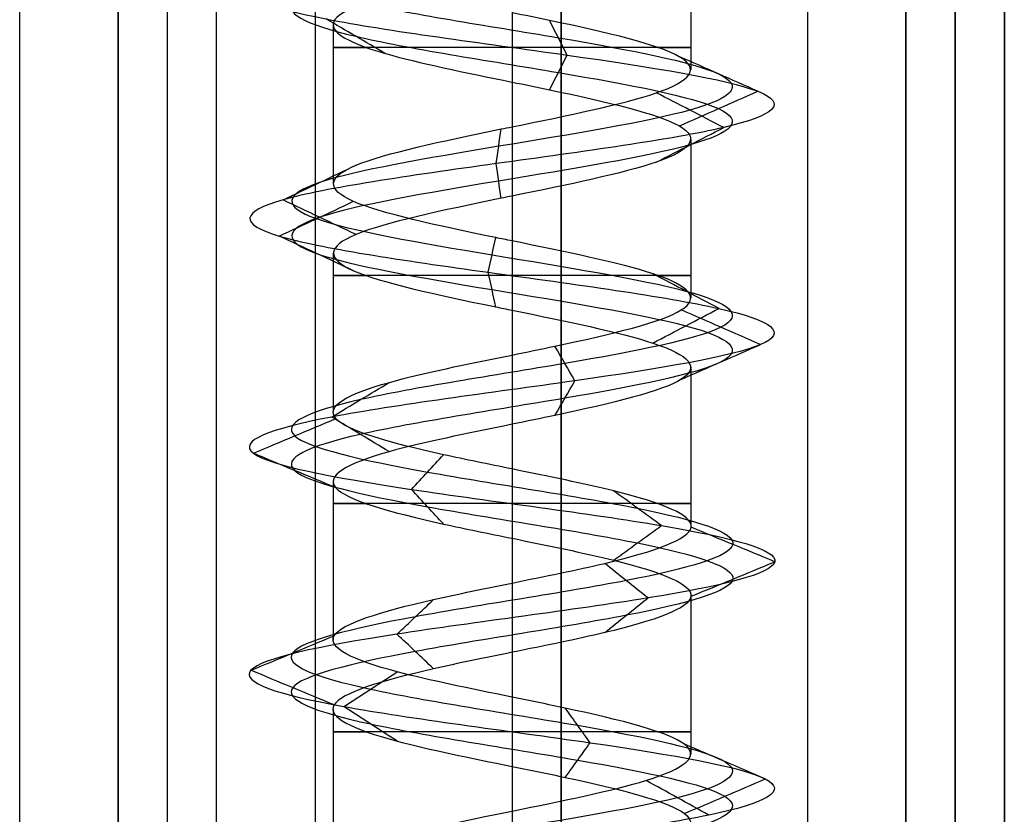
# Model space of a CAD drawing. Header units: millimetres. Extents: x -429 to 422, y -262 to 259.
# Tile 1038 of 1056: x 412 to 422, y 163 to 171. Entities that reach past the tile are written whole.
import ezdxf

# ---------------------------------------------------------------- set-up
doc = ezdxf.new("R2010")
doc.units = ezdxf.units.MM
doc.layers.add('Default', color=7, linetype='Continuous', true_color=0x000000)

msp = doc.modelspace()

# ---------------------------------------------------------------- linework, layer by layer
at = {"layer": 'Default'}
for p, q in [((412.873, 195.065, 823.822), (412.873, -253.935, 823.822)), ((413.373, -253.935, 876.322), (413.373, 195.065, 876.322)), ((416.873, 195.065, 771.822), (416.873, -253.935, 771.822)), ((417.373, -253.935, 876.822), (417.373, 195.065, 876.822)), ((421.373, 194.565, 877.322), (421.373, -253.935, 877.322)), ((421.373, -253.935, 772.322), (421.373, 194.565, 772.322)), ((421.373, 194.565, 876.322), (421.373, -253.935, 876.322)), ((421.373, -253.935, 885.322), (421.373, 194.065, 885.322)), ((421.873, 194.065, 881.322), (421.873, -253.935, 881.322)), ((421.873, 194.065, 824.322), (421.873, -253.935, 824.322))]:
    msp.add_line(p, q, dxfattribs=at)
at = {"layer": 'Default', "color": 9, "true_color": 0xbebcba}
for p, q in [((418.688, 172.203, 845.822), (418.688, 170.589, 845.822)), ((416.873, 171.624, 844.01), (416.873, 170.01, 844.002)), ((415.057, 171.046, 845.822), (415.057, 169.43, 845.822)), ((418.688, 169.886, 845.822), (418.688, 168.27, 845.822)), ((416.873, 169.306, 844.002), (416.873, 167.691, 844.007)), ((415.057, 168.726, 845.822), (415.057, 167.113, 845.822)), ((418.688, 167.566, 845.822), (418.688, 165.953, 845.822)), ((416.873, 166.987, 844.007), (416.873, 165.374, 844.011)), ((415.057, 166.407, 845.822), (415.057, 164.794, 845.822)), ((418.688, 165.248, 845.822), (418.688, 163.635, 845.822)), ((416.873, 164.67, 844.011), (416.873, 163.056, 844.006)), ((415.057, 164.091, 845.822), (415.057, 162.476, 845.822))]:
    msp.add_line(p, q, dxfattribs=at)
at = {"layer": 'Default', "color": 9, "true_color": 0xbebcba, "extrusion": (0, 1, 0)}
for centre, start, end in [((-416.873, 845.822, 170.817), 270, 35.4933), ((-416.873, 845.822, 170.817), 144.7115, 270), ((-416.873, 845.822, 168.499), 270, 35.342), ((-416.873, 845.822, 168.499), 144.5221, 270), ((-416.873, 845.822, 166.181), 270, 35.2239), ((-416.873, 845.822, 166.181), 144.5746, 270), ((-416.873, 845.822, 163.863), 270, 35.4527), ((-416.873, 845.822, 163.863), 144.6481, 270)]:
    msp.add_arc(centre, 1.816, start, end, dxfattribs=at)
at = {"layer": 'Default', "color": 9, "true_color": 0xbebcba}
for points, degree in [([(416.873, 199.97, 843.583), (416.128, 199.848, 843.583), (414.653, 199.603, 844.383), (414.458, 199.235, 846.91), (416.475, 198.867, 848.438), (418.853, 198.499, 847.577), (419.422, 198.132, 845.111), (417.66, 197.764, 843.296), (415.178, 197.396, 843.789), (414.245, 197.028, 846.141), (415.714, 196.66, 848.202), (418.242, 196.293, 848.087), (419.518, 195.925, 845.902), (418.376, 195.557, 843.644), (415.86, 195.189, 843.377), (414.269, 194.821, 845.345), (415.059, 194.454, 847.749), (417.506, 194.086, 848.392), (419.374, 193.718, 846.686), (418.956, 193.35, 844.19), (416.633, 192.983, 843.187), (414.529, 192.615, 844.592), (414.567, 192.247, 847.122), (416.713, 191.879, 848.464), (419.004, 191.511, 847.391), (419.347, 191.144, 844.884), (417.428, 190.776, 843.235), (415.001, 190.408, 843.951), (414.285, 190.04, 846.378), (415.934, 189.673, 848.297), (418.441, 189.305, 847.954), (419.514, 188.937, 845.662), (418.173, 188.569, 843.517), (415.643, 188.201, 843.479), (414.237, 187.834, 845.583), (415.24, 187.466, 847.906), (417.736, 187.098, 848.324), (419.442, 186.73, 846.456), (418.8, 186.362, 844.008), (416.396, 185.995, 843.219), (414.428, 185.627, 844.809), (414.695, 185.259, 847.326), (416.953, 184.891, 848.468), (419.137, 184.524, 847.191), (419.252, 184.156, 844.664), (417.192, 183.788, 843.195), (414.84, 183.42, 844.128), (414.346, 183.052, 846.61), (416.162, 182.685, 848.372), (418.628, 182.317, 847.803), (419.489, 181.949, 845.424), (417.959, 181.581, 843.409), (415.436, 181.213, 843.6), (414.226, 180.846, 845.822), (415.436, 180.478, 848.045), (417.959, 180.11, 848.236), (419.489, 179.742, 846.22), (418.628, 179.375, 843.841), (416.162, 179.007, 843.273), (414.346, 178.639, 845.035), (414.84, 178.271, 847.517), (417.192, 177.903, 848.449), (419.252, 177.536, 846.981), (419.137, 177.168, 844.453), (416.953, 176.8, 843.177), (414.695, 176.432, 844.319), (414.428, 176.064, 846.835), (416.396, 175.697, 848.425), (418.8, 175.329, 847.636), (419.442, 174.961, 845.189), (417.736, 174.593, 843.32), (415.24, 174.226, 843.739), (414.237, 173.858, 846.062), (415.643, 173.49, 848.166), (418.173, 173.122, 848.127), (419.514, 172.754, 845.982), (418.441, 172.387, 843.691), (415.934, 172.019, 843.348), (414.285, 171.651, 845.267), (415.001, 171.283, 847.694), (417.428, 170.916, 848.41), (419.347, 170.548, 846.761), (419.004, 170.18, 844.254), (416.713, 169.812, 843.181), (414.567, 169.444, 844.522), (414.529, 169.077, 847.052), (416.633, 168.709, 848.458), (418.956, 168.341, 847.454), (419.374, 167.973, 844.959), (417.506, 167.605, 843.253), (415.059, 167.238, 843.895), (414.269, 166.87, 846.299), (415.86, 166.502, 848.267), (418.376, 166.134, 848), (419.518, 165.767, 845.742), (418.242, 165.399, 843.557), (415.714, 165.031, 843.443), (414.245, 164.663, 845.503), (415.178, 164.295, 847.855), (417.66, 163.928, 848.349), (419.422, 163.56, 846.533), (418.853, 163.192, 844.067), (416.475, 162.824, 843.206), (414.458, 162.456, 844.735), (414.653, 162.089, 847.262), (416.128, 161.843, 848.062), (416.873, 161.721, 848.062)], 3), ([(416.873, 199.794, 843.156), (415.987, 199.671, 843.156), (414.23, 199.426, 844.109), (413.998, 199.058, 847.116), (416.399, 198.691, 848.936), (419.23, 198.323, 847.912), (419.907, 197.955, 844.976), (417.81, 197.587, 842.815), (414.856, 197.219, 843.402), (413.745, 196.852, 846.202), (415.494, 196.484, 848.655), (418.502, 196.116, 848.518), (420.021, 195.748, 845.917), (418.662, 195.381, 843.23), (415.667, 195.013, 842.912), (413.774, 194.645, 845.254), (414.713, 194.277, 848.116), (417.626, 193.909, 848.881), (419.85, 193.542, 846.85), (419.352, 193.174, 843.879), (416.588, 192.806, 842.685), (414.083, 192.438, 844.358), (414.129, 192.07, 847.37), (416.682, 191.703, 848.967), (419.41, 191.335, 847.689), (419.818, 190.967, 844.705), (417.534, 190.599, 842.742), (414.645, 190.232, 843.595), (413.793, 189.864, 846.483), (415.756, 189.496, 848.768), (418.74, 189.128, 848.36), (420.017, 188.76, 845.632), (418.42, 188.393, 843.078), (415.409, 188.025, 843.033), (413.735, 187.657, 845.537), (414.93, 187.289, 848.302), (417.9, 186.921, 848.8), (419.931, 186.554, 846.576), (419.166, 186.186, 843.663), (416.305, 185.818, 842.724), (413.962, 185.45, 844.617), (414.28, 185.083, 847.612), (416.968, 184.715, 848.971), (419.568, 184.347, 847.452), (419.705, 183.979, 844.443), (417.252, 183.611, 842.695), (414.453, 183.244, 843.805), (413.865, 182.876, 846.759), (416.027, 182.508, 848.857), (418.962, 182.14, 848.18), (419.987, 181.772, 845.348), (418.165, 181.405, 842.95), (415.162, 181.037, 843.177), (413.722, 180.669, 845.822), (415.162, 180.301, 848.468), (418.165, 179.934, 848.695), (419.987, 179.566, 846.296), (418.962, 179.198, 843.464), (416.027, 178.83, 842.788), (413.865, 178.462, 844.885), (414.453, 178.095, 847.839), (417.252, 177.727, 848.949), (419.705, 177.359, 847.201), (419.568, 176.991, 844.193), (416.968, 176.624, 842.673), (414.28, 176.256, 844.033), (413.962, 175.888, 847.028), (416.305, 175.52, 848.921), (419.166, 175.152, 847.981), (419.931, 174.785, 845.068), (417.9, 174.417, 842.844), (414.93, 174.049, 843.342), (413.735, 173.681, 846.107), (415.409, 173.313, 848.612), (418.42, 172.946, 848.566), (420.017, 172.578, 846.012), (418.74, 172.21, 843.285), (415.756, 171.842, 842.877), (413.793, 171.475, 845.161), (414.645, 171.107, 848.05), (417.534, 170.739, 848.902), (419.818, 170.371, 846.939), (419.41, 170.003, 843.955), (416.682, 169.636, 842.678), (414.129, 169.268, 844.275), (414.083, 168.9, 847.286), (416.588, 168.532, 848.959), (419.352, 168.164, 847.765), (419.85, 167.797, 844.795), (417.626, 167.429, 842.764), (414.713, 167.061, 843.528), (413.774, 166.693, 846.39), (415.667, 166.326, 848.733), (418.662, 165.958, 848.415), (420.021, 165.59, 845.727), (418.502, 165.222, 843.126), (415.494, 164.854, 842.99), (413.745, 164.487, 845.442), (414.856, 164.119, 848.242), (417.81, 163.751, 848.83), (419.907, 163.383, 846.668), (419.23, 163.015, 843.733), (416.399, 162.648, 842.709), (413.998, 162.28, 844.528), (414.23, 161.912, 847.535), (415.987, 161.667, 848.488), (416.873, 161.544, 848.488)], 3), ([(416.873, 199.617, 843.583), (416.128, 199.495, 843.583), (414.653, 199.25, 844.383), (414.458, 198.882, 846.909), (416.475, 198.514, 848.438), (418.853, 198.146, 847.577), (419.422, 197.778, 845.111), (417.66, 197.411, 843.296), (415.178, 197.043, 843.789), (414.245, 196.675, 846.141), (415.714, 196.307, 848.202), (418.242, 195.94, 848.087), (419.518, 195.572, 845.902), (418.376, 195.204, 843.644), (415.86, 194.836, 843.377), (414.269, 194.468, 845.345), (415.059, 194.101, 847.749), (417.506, 193.733, 848.392), (419.374, 193.365, 846.686), (418.956, 192.997, 844.19), (416.633, 192.629, 843.187), (414.529, 192.262, 844.592), (414.567, 191.894, 847.122), (416.713, 191.526, 848.464), (419.004, 191.158, 847.391), (419.347, 190.791, 844.884), (417.428, 190.423, 843.235), (415.001, 190.055, 843.951), (414.285, 189.687, 846.378), (415.934, 189.319, 848.297), (418.441, 188.952, 847.954), (419.514, 188.584, 845.662), (418.173, 188.216, 843.517), (415.643, 187.848, 843.479), (414.237, 187.48, 845.583), (415.24, 187.113, 847.905), (417.736, 186.745, 848.324), (419.442, 186.377, 846.456), (418.8, 186.009, 844.008), (416.396, 185.642, 843.219), (414.428, 185.274, 844.809), (414.695, 184.906, 847.326), (416.953, 184.538, 848.468), (419.137, 184.17, 847.191), (419.252, 183.803, 844.664), (417.192, 183.435, 843.195), (414.84, 183.067, 844.128), (414.346, 182.699, 846.61), (416.162, 182.331, 848.372), (418.628, 181.964, 847.803), (419.489, 181.596, 845.424), (417.959, 181.228, 843.409), (415.436, 180.86, 843.6), (414.226, 180.493, 845.822), (415.436, 180.125, 848.045), (417.959, 179.757, 848.236), (419.489, 179.389, 846.22), (418.628, 179.021, 843.841), (416.162, 178.654, 843.273), (414.346, 178.286, 845.035), (414.84, 177.918, 847.517), (417.192, 177.55, 848.449), (419.252, 177.183, 846.981), (419.137, 176.815, 844.453), (416.953, 176.447, 843.177), (414.695, 176.079, 844.319), (414.428, 175.711, 846.835), (416.396, 175.344, 848.425), (418.8, 174.976, 847.636), (419.442, 174.608, 845.189), (417.736, 174.24, 843.32), (415.24, 173.872, 843.739), (414.237, 173.505, 846.062), (415.643, 173.137, 848.166), (418.173, 172.769, 848.127), (419.514, 172.401, 845.982), (418.441, 172.034, 843.691), (415.934, 171.666, 843.348), (414.285, 171.298, 845.267), (415.001, 170.93, 847.694), (417.428, 170.562, 848.41), (419.347, 170.195, 846.761), (419.004, 169.827, 844.254), (416.713, 169.459, 843.181), (414.567, 169.091, 844.522), (414.529, 168.723, 847.052), (416.633, 168.356, 848.458), (418.956, 167.988, 847.454), (419.374, 167.62, 844.959), (417.506, 167.252, 843.253), (415.059, 166.885, 843.895), (414.269, 166.517, 846.299), (415.86, 166.149, 848.267), (418.376, 165.781, 848), (419.518, 165.413, 845.742), (418.242, 165.046, 843.557), (415.714, 164.678, 843.443), (414.245, 164.31, 845.503), (415.178, 163.942, 847.855), (417.66, 163.574, 848.349), (419.422, 163.207, 846.533), (418.853, 162.839, 844.067), (416.475, 162.471, 843.206), (414.458, 162.103, 844.735), (414.653, 161.736, 847.262), (416.128, 161.49, 848.062), (416.873, 161.368, 848.062)], 3), ([(415.587, 170.755, 847.108), (415.386, 170.872, 847.309), (415.185, 170.989, 847.51), (414.984, 171.107, 847.71)], 3), ([(417.433, 170.739, 848.433), (417.373, 170.856, 848.155), (417.314, 170.974, 847.878), (417.254, 171.091, 847.6)], 3), ([(417.254, 170.387, 847.6), (417.314, 170.504, 847.878), (417.373, 170.622, 848.155), (417.433, 170.739, 848.433)], 3), ([(419.369, 170.371, 846.769), (419.104, 170.489, 846.668), (418.838, 170.606, 846.568), (418.573, 170.723, 846.467)], 3), ([(416.873, 170.465, 847.638), (416.873, 169.658, 847.638), (416.873, 168.851, 847.638)], 2), ([(419.023, 170.003, 844.24), (418.795, 170.121, 844.408), (418.566, 170.238, 844.576), (418.337, 170.356, 844.745)], 3), ([(418.573, 170.019, 846.467), (418.838, 170.136, 846.568), (419.104, 170.254, 846.668), (419.369, 170.371, 846.769)], 3), ([(418.337, 169.651, 844.745), (418.566, 169.768, 844.576), (418.795, 169.886, 844.408), (419.023, 170.003, 844.24)], 3), ([(416.711, 169.636, 843.157), (416.729, 169.753, 843.44), (416.746, 169.871, 843.724), (416.763, 169.988, 844.008)], 3), ([(414.547, 169.268, 844.51), (414.794, 169.385, 844.65), (415.042, 169.503, 844.79), (415.29, 169.621, 844.929)], 3), ([(416.763, 169.283, 844.008), (416.746, 169.401, 843.724), (416.729, 169.518, 843.441), (416.711, 169.636, 843.157)], 3), ([(414.508, 168.9, 847.063), (414.76, 169.018, 846.931), (415.012, 169.135, 846.799), (415.264, 169.253, 846.667)], 3), ([(415.29, 168.915, 844.929), (415.042, 169.033, 844.79), (414.794, 169.15, 844.65), (414.547, 169.268, 844.51)], 3), ([(415.264, 168.547, 846.667), (415.012, 168.665, 846.799), (414.76, 168.782, 846.931), (414.508, 168.9, 847.063)], 3), ([(416.631, 168.532, 848.482), (416.657, 168.65, 848.198), (416.682, 168.768, 847.915), (416.708, 168.885, 847.632)], 3), ([(416.708, 168.179, 847.632), (416.682, 168.297, 847.915), (416.657, 168.415, 848.198), (416.631, 168.532, 848.482)], 3), ([(418.975, 168.164, 847.469), (418.751, 168.282, 847.294), (418.527, 168.4, 847.118), (418.303, 168.517, 846.943)], 3), ([(416.873, 168.147, 847.638), (416.873, 167.34, 847.638), (416.873, 166.533, 847.638)], 2), ([(418.303, 167.812, 846.943), (418.527, 167.929, 847.118), (418.751, 168.047, 847.294), (418.975, 168.164, 847.469)], 3), ([(419.397, 167.797, 844.951), (419.129, 167.914, 845.044), (418.86, 168.031, 845.136), (418.592, 168.149, 845.229)], 3), ([(417.512, 167.429, 843.23), (417.444, 167.546, 843.505), (417.376, 167.664, 843.781), (417.308, 167.781, 844.056)], 3), ([(418.591, 167.444, 845.229), (418.86, 167.562, 845.137), (419.128, 167.679, 845.044), (419.397, 167.797, 844.951)], 3), ([(415.042, 167.061, 843.878), (415.237, 167.179, 844.085), (415.432, 167.296, 844.292), (415.626, 167.413, 844.498)], 3), ([(417.308, 167.077, 844.057), (417.376, 167.194, 843.781), (417.444, 167.311, 843.505), (417.512, 167.429, 843.23)], 3), ([(414.246, 166.693, 846.304), (414.525, 166.811, 846.252), (414.805, 166.928, 846.201), (415.084, 167.046, 846.15)], 3), ([(415.626, 166.709, 844.498), (415.431, 166.826, 844.291), (415.237, 166.944, 844.085), (415.042, 167.061, 843.878)], 3), ([(415.083, 166.342, 846.15), (414.804, 166.459, 846.201), (414.525, 166.576, 846.252), (414.246, 166.693, 846.304)], 3), ([(415.851, 166.326, 848.289), (415.959, 166.443, 848.027), (416.068, 166.56, 847.766), (416.176, 166.677, 847.504)], 3), ([(416.176, 165.974, 847.504), (416.068, 166.091, 847.766), (415.959, 166.208, 848.028), (415.851, 166.326, 848.289)], 3), ([(418.389, 165.958, 848.02), (418.229, 166.075, 847.787), (418.068, 166.192, 847.554), (417.907, 166.309, 847.321)], 3), ([(417.907, 165.607, 847.321), (418.068, 165.724, 847.554), (418.229, 165.841, 847.787), (418.389, 165.958, 848.02)], 3), ([(419.542, 165.59, 845.742), (419.259, 165.707, 845.75), (418.976, 165.824, 845.759), (418.692, 165.941, 845.767)], 3), ([(416.873, 165.829, 847.638), (416.873, 165.022, 847.638), (416.873, 164.215, 847.638)], 2), ([(418.254, 165.222, 843.537), (418.107, 165.339, 843.779), (417.961, 165.456, 844.022), (417.814, 165.574, 844.264)], 3), ([(418.692, 165.239, 845.767), (418.976, 165.356, 845.759), (419.259, 165.473, 845.75), (419.542, 165.59, 845.742)], 3), ([(415.704, 164.854, 843.421), (415.828, 164.972, 843.676), (415.952, 165.089, 843.931), (416.076, 165.206, 844.186)], 3), ([(417.814, 164.871, 844.264), (417.961, 164.988, 844.022), (418.107, 165.105, 843.779), (418.254, 165.222, 843.537)], 3), ([(414.222, 164.487, 845.5), (414.503, 164.604, 845.534), (414.784, 164.721, 845.569), (415.066, 164.838, 845.603)], 3), ([(416.076, 164.503, 844.186), (415.952, 164.62, 843.931), (415.828, 164.737, 843.676), (415.704, 164.854, 843.421)], 3), ([(415.066, 164.135, 845.603), (414.784, 164.252, 845.569), (414.503, 164.369, 845.534), (414.222, 164.487, 845.5)], 3), ([(415.163, 164.119, 847.874), (415.345, 164.236, 847.656), (415.526, 164.353, 847.438), (415.707, 164.47, 847.22)], 3), ([(415.707, 163.767, 847.22), (415.526, 163.884, 847.438), (415.345, 164.002, 847.656), (415.163, 164.119, 847.874)], 3), ([(417.667, 163.751, 848.372), (417.583, 163.868, 848.101), (417.498, 163.985, 847.83), (417.414, 164.103, 847.56)], 3), ([(417.414, 163.399, 847.56), (417.498, 163.517, 847.83), (417.583, 163.634, 848.101), (417.667, 163.751, 848.372)], 3), ([(419.445, 163.383, 846.539), (419.172, 163.501, 846.463), (418.899, 163.618, 846.387), (418.626, 163.735, 846.311)], 3), ([(416.873, 163.51, 847.638), (416.873, 162.703, 847.638), (416.873, 161.896, 847.638)], 2), ([(418.871, 163.015, 844.051), (418.659, 163.133, 844.239), (418.447, 163.25, 844.427), (418.235, 163.367, 844.616)], 3), ([(418.625, 163.032, 846.311), (418.899, 163.149, 846.387), (419.172, 163.266, 846.463), (419.445, 163.383, 846.539)], 3)]:
    msp.add_open_spline(points, degree=degree, dxfattribs=at)
at = {"layer": 'Default'}
for points in [[(411.873, -246.435, 771.822), (411.873, -25.685, 771.822), (411.873, 195.065, 771.822)], [(411.873, -246.435, 780.822), (411.873, -25.685, 780.822), (411.873, 195.065, 780.822)], [(411.873, -246.435, 776.322), (411.873, -25.685, 776.322), (411.873, 195.065, 776.322)], [(412.873, 195.065, 771.822), (412.873, -29.435, 771.822), (412.873, -253.935, 771.822)], [(412.873, -253.935, 875.822), (412.873, -29.435, 875.822), (412.873, 195.065, 875.822)], [(413.873, -253.935, 876.822), (413.873, -29.435, 876.822), (413.873, 195.065, 876.822)], [(414.873, 195.065, 845.822), (414.873, 172.565, 845.822), (414.873, 150.065, 845.822)], [(417.373, 195.065, 848.322), (417.373, 172.565, 848.322), (417.373, 150.065, 848.322)], [(417.373, 195.065, 843.322), (417.373, 172.565, 843.322), (417.373, 150.065, 843.322)], [(419.873, 195.065, 845.822), (419.873, 172.565, 845.822), (419.873, 150.065, 845.822)], [(420.873, 195.065, 876.822), (420.873, -29.435, 876.822), (420.873, -253.935, 876.822)], [(420.873, 195.065, 876.822), (420.873, -29.435, 876.822), (420.873, -253.935, 876.822)], [(420.873, -253.935, 771.822), (420.873, -29.435, 771.822), (420.873, 195.065, 771.822)], [(411.873, 154.531, 771.822), (411.873, 174.531, 771.822), (411.873, 194.531, 771.822)], [(411.873, 154.531, 780.822), (411.873, 174.531, 780.822), (411.873, 194.531, 780.822)], [(411.873, 154.531, 776.322), (411.873, 174.531, 776.322), (411.873, 194.531, 776.322)], [(420.873, 194.065, 885.822), (420.873, -29.935, 885.822), (420.873, -253.935, 885.822)], [(421.873, 194.065, 877.822), (421.873, -29.935, 877.822), (421.873, -253.935, 877.822)], [(421.873, -253.935, 884.822), (421.873, -29.935, 884.822), (421.873, 194.065, 884.822)], [(421.873, 194.065, 772.822), (421.873, -29.935, 772.822), (421.873, -253.935, 772.822)], [(421.873, -253.935, 875.822), (421.873, -29.935, 875.822), (421.873, 194.065, 875.822)], [(411.873, -246.435, 780.822), (411.873, -30.185, 780.822), (411.873, 186.065, 780.822)], [(411.873, -246.435, 873.822), (411.873, -30.185, 873.822), (411.873, 186.065, 873.822)], [(411.873, -246.435, 827.322), (411.873, -30.185, 827.322), (411.873, 186.065, 827.322)]]:
    msp.add_open_spline(points, degree=2, dxfattribs=at)
at = {"layer": 'Default', "color": 9, "true_color": 0xbebcba}
for points, knots in [([(416.873, 171.624, 844.01), (416.652, 171.58, 844.008), (415.828, 171.412, 844.147), (414.775, 171.122, 845.372), (415.314, 170.781, 847.2), (416.398, 170.562, 847.633), (416.873, 170.465, 847.638)], [-8.341619, -8.341619, -8.341619, -8.341619, -7.377266, -4.730251, -2.083235, 0, 0, 0, 0]), ([(416.873, 170.01, 844.002), (417.437, 170.125, 844.005), (418.003, 170.24, 844.289), (418.337, 170.355, 844.743), (418.693, 170.478, 845.227), (418.785, 170.601, 845.905), (418.572, 170.723, 846.466), (418.359, 170.846, 847.028), (417.84, 170.968, 847.474), (417.253, 171.091, 847.6), (417.128, 171.117, 847.627), (417.001, 171.143, 847.639), (416.873, 171.169, 847.638)], [-7.812655, -7.812655, -7.812655, -7.812655, -5.479147, -5.479147, -5.479147, -2.993053, -2.993053, -2.993053, -0.506657, -0.506657, -0.506657, 0, 0, 0, 0]), ([(416.873, 170.465, 847.638), (417.001, 170.439, 847.639), (417.73, 170.29, 847.569), (418.878, 170.019, 846.582), (418.606, 169.659, 844.591), (417.437, 169.421, 844.005), (416.873, 169.306, 844.002)], [-16.733472, -16.733472, -16.733472, -16.733472, -16.170327, -13.515497, -10.860667, -8.36821, -8.36821, -8.36821, -8.36821]), ([(416.873, 168.851, 847.638), (416.818, 168.862, 847.638), (416.763, 168.873, 847.636), (416.709, 168.884, 847.631), (416.111, 169.007, 847.577), (415.542, 169.13, 847.197), (415.263, 169.252, 846.665), (414.983, 169.375, 846.134), (414.993, 169.497, 845.45), (415.288, 169.62, 844.927), (415.583, 169.742, 844.404), (416.163, 169.865, 844.041), (416.762, 169.988, 844.005), (416.799, 169.995, 844.003), (416.836, 170.003, 844.002), (416.873, 170.01, 844.002)], [-15.637844, -15.637844, -15.637844, -15.637844, -15.421283, -15.421283, -15.421283, -12.935291, -12.935291, -12.935291, -10.449867, -10.449867, -10.449867, -7.964668, -7.964668, -7.964668, -7.812655, -7.812655, -7.812655, -7.812655]), ([(416.873, 169.306, 844.002), (416.836, 169.299, 844.002), (416.199, 169.168, 844.019), (415.004, 168.916, 844.766), (414.973, 168.548, 846.817), (416.162, 168.292, 847.612), (416.818, 168.158, 847.638), (416.873, 168.147, 847.638)], [-8.36821, -8.36821, -8.36821, -8.36821, -8.205837, -5.551007, -2.896178, -0.241348, 0, 0, 0, 0]), ([(416.873, 167.691, 844.007), (417.02, 167.721, 844.005), (417.166, 167.751, 844.021), (417.308, 167.781, 844.056), (417.892, 167.904, 844.2), (418.396, 168.026, 844.66), (418.592, 168.149, 845.228), (418.788, 168.271, 845.796), (418.675, 168.394, 846.47), (418.305, 168.517, 846.942), (417.968, 168.628, 847.372), (417.419, 168.739, 847.635), (416.873, 168.851, 847.638)], [-7.818708, -7.818708, -7.818708, -7.818708, -7.213111, -7.213111, -7.213111, -4.728044, -4.728044, -4.728044, -2.243093, -2.243093, -2.243093, 0, 0, 0, 0]), ([(416.873, 168.147, 847.638), (417.419, 168.035, 847.635), (418.572, 167.801, 847.082), (418.901, 167.445, 845.121), (417.769, 167.17, 844.087), (417.02, 167.017, 844.005), (416.873, 166.987, 844.007)], [-16.708333, -16.708333, -16.708333, -16.708333, -14.299639, -11.648583, -8.997526, -8.351683, -8.351683, -8.351683, -8.351683]), ([(416.873, 166.533, 847.638), (416.634, 166.581, 847.639), (416.396, 166.629, 847.595), (416.177, 166.678, 847.505), (415.623, 166.8, 847.275), (415.193, 166.923, 846.743), (415.084, 167.045, 846.151), (414.976, 167.168, 845.56), (415.189, 167.291, 844.91), (415.627, 167.413, 844.498), (415.957, 167.506, 844.187), (416.416, 167.599, 844.011), (416.873, 167.691, 844.007)], [-15.618997, -15.618997, -15.618997, -15.618997, -14.672133, -14.672133, -14.672133, -12.185539, -12.185539, -12.185539, -9.698961, -9.698961, -9.698961, -7.818708, -7.818708, -7.818708, -7.818708]), ([(416.873, 166.987, 844.007), (416.416, 166.894, 844.011), (415.351, 166.679, 844.419), (414.763, 166.341, 846.21), (415.792, 166.048, 847.484), (416.634, 165.877, 847.639), (416.873, 165.829, 847.638)], [-8.351683, -8.351683, -8.351683, -8.351683, -6.346469, -3.695412, -1.044355, 0, 0, 0, 0]), ([(416.873, 165.374, 844.011), (417.203, 165.441, 844.012), (417.533, 165.507, 844.098), (417.814, 165.574, 844.268), (418.328, 165.697, 844.578), (418.673, 165.819, 845.169), (418.691, 165.942, 845.769), (418.709, 166.065, 846.37), (418.4, 166.187, 846.98), (417.906, 166.31, 847.321), (417.607, 166.384, 847.528), (417.239, 166.458, 847.636), (416.873, 166.533, 847.638)], [-7.796549, -7.796549, -7.796549, -7.796549, -6.441264, -6.441264, -6.441264, -3.955263, -3.955263, -3.955263, -1.46928, -1.46928, -1.46928, 0, 0, 0, 0]), ([(416.873, 165.829, 847.638), (417.239, 165.754, 847.636), (418.213, 165.557, 847.35), (419.017, 165.238, 845.76), (418.14, 164.926, 844.256), (417.203, 164.736, 844.012), (416.873, 164.67, 844.011)], [-16.672198, -16.672198, -16.672198, -16.672198, -15.070127, -12.424469, -9.778811, -8.336384, -8.336384, -8.336384, -8.336384]), ([(416.873, 164.215, 847.638), (416.452, 164.3, 847.634), (416.029, 164.386, 847.489), (415.708, 164.471, 847.221), (415.247, 164.594, 846.836), (414.995, 164.716, 846.201), (415.067, 164.839, 845.605), (415.139, 164.961, 845.008), (415.536, 165.084, 844.452), (416.076, 165.206, 844.189), (416.322, 165.262, 844.069), (416.597, 165.318, 844.01), (416.873, 165.374, 844.011)], [-15.595245, -15.595245, -15.595245, -15.595245, -13.898328, -13.898328, -13.898328, -11.412725, -11.412725, -11.412725, -8.927088, -8.927088, -8.927088, -7.796549, -7.796549, -7.796549, -7.796549]), ([(416.873, 164.67, 844.011), (416.597, 164.614, 844.01), (415.717, 164.435, 844.198), (414.742, 164.135, 845.565), (415.422, 163.804, 847.279), (416.452, 163.596, 847.634), (416.873, 163.51, 847.638)], [-8.336384, -8.336384, -8.336384, -8.336384, -7.133153, -4.487495, -1.841837, 0, 0, 0, 0]), ([(416.873, 163.056, 844.006), (417.383, 163.16, 844.011), (417.896, 163.264, 844.236), (418.233, 163.368, 844.617), (418.631, 163.49, 845.066), (418.785, 163.613, 845.733), (418.624, 163.735, 846.312), (418.462, 163.858, 846.89), (417.986, 163.981, 847.381), (417.412, 164.103, 847.56), (417.238, 164.14, 847.614), (417.056, 164.177, 847.64), (416.873, 164.215, 847.638)], [-7.804039, -7.804039, -7.804039, -7.804039, -5.698096, -5.698096, -5.698096, -3.212039, -3.212039, -3.212039, -0.725837, -0.725837, -0.725837, 0, 0, 0, 0]), ([(416.873, 163.51, 847.638), (417.056, 163.473, 847.64), (417.841, 163.314, 847.53), (418.939, 163.031, 846.4), (418.478, 162.663, 844.4), (416.55, 162.296, 843.702), (415.228, 161.998, 844.703), (415.058, 161.824, 845.565), (415.059, 161.772, 845.822)], [-16.739226, -16.739226, -16.739226, -16.739226, -15.934456, -13.278713, -10.622971, -7.967228, -5.311485, -4.184629, -4.184629, -4.184629, -4.184629]), ([(416.873, 161.896, 847.638), (416.269, 162.019, 847.638), (415.671, 162.142, 847.314), (415.345, 162.264, 846.81), (415.02, 162.387, 846.307), (414.967, 162.509, 845.624), (415.213, 162.632, 845.076), (415.459, 162.755, 844.528), (416.004, 162.877, 844.115), (416.598, 163, 844.025), (416.689, 163.018, 844.011), (416.781, 163.037, 844.005), (416.873, 163.056, 844.006)], [-15.63889, -15.63889, -15.63889, -15.63889, -13.154993, -13.154993, -13.154993, -10.669229, -10.669229, -10.669229, -8.183317, -8.183317, -8.183317, -7.804039, -7.804039, -7.804039, -7.804039])]:
    msp.add_open_spline(points, degree=3, knots=knots, dxfattribs=at)

doc.saveas('drawing.dxf')
